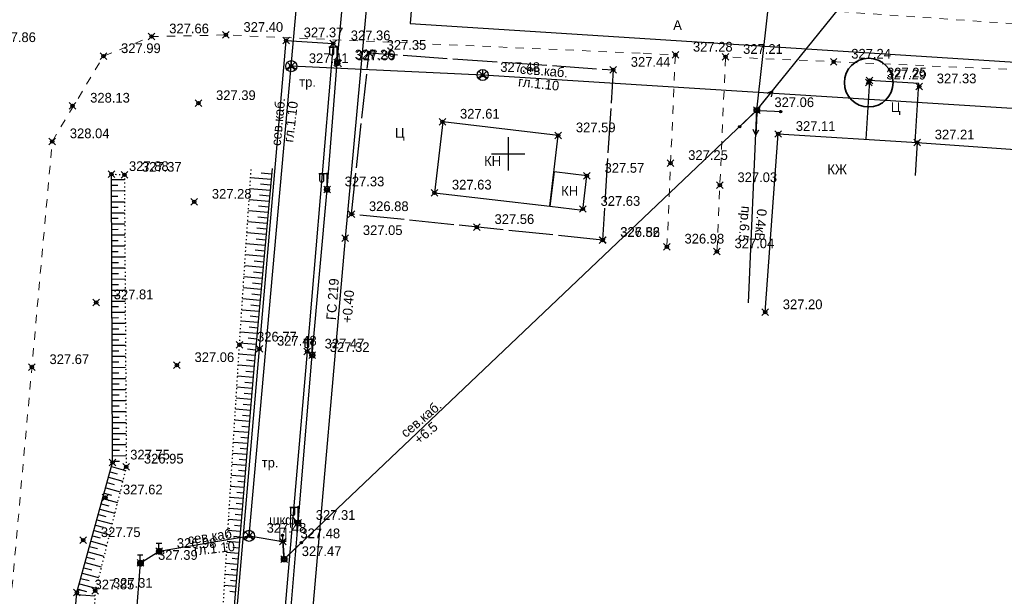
# Model space of a CAD drawing. Header units: metres. Extents: x 703615 to 712205, y 4306166 to 4311183.
# Tile 326 of 336: x 708334 to 708423, y 4310691 to 4310743. Entities that reach past the tile are written whole.
import ezdxf

# ---------------------------------------------------------------- set-up
doc = ezdxf.new("R2010")
doc.units = ezdxf.units.M
doc.header["$LTSCALE"] = 0.5
doc.header["$PDMODE"] = 35
doc.header["$PDSIZE"] = 0.3
for name, pattern in [('Auto_Street_NotBorder_Line_m1', [3, 1.5, -1.5]), ('ДОРОГИ_СТРОЯЩ', [9, 8, -1]), ('Контура низ откосов  Штриховая 0.1-0.5 - - - - - - -', [0.6, 0.1, -0.5])]:
    doc.linetypes.add(name, pattern=pattern)
for name, color, linetype in [('(001) Сетка', 92, 'Continuous'), ('(004) Точки рельефа', 7, 'Continuous'), ('(007) Здания', 7, 'Continuous'), ('(011) Колодцы', 7, 'Continuous'), ('(013) Газ', 30, 'ИК_Газопровод -------г--------'), ('(016) Кабель', 1, 'Continuous'), ('(017) Канализация', 33, 'KANALIS_K_1'), ('(019) Связь', 3, 'ИК_КАБ_СВЯЗИ'), ('(022) Возд. Линии', 7, 'Continuous'), ('(025) Дорога', 7, 'Continuous'), ('(035) Откосы', 7, 'Continuous')]:
    doc.layers.add(name, color=color, linetype=linetype)
doc.layers.add('AUTO#_ROADS_EXIST_L', color=7, linetype='Continuous', lineweight=15, true_color=0x000000)
doc.styles.add('BM-431', font='txt')
doc.styles.add('D-431', font='txt')
doc.styles.add('P-131', font='txt')
doc.styles.get("Standard").update_dxf_attribs({"font": 'times.ttf'})
doc.linetypes.add('GAZ_VOZDUSH', pattern='A,1,-2,["~",Standard,S=3,R=0,X=-1.5,Y=-1.5],-1,10', length=14)
doc.linetypes.add('KANALIS_K_1', pattern='A,1,[">",Standard,S=1.8,R=0,X=-0.9,Y=-0.9],3,-1,["К",Standard,S=1.8,R=0,X=-0.9,Y=-0.9],-1,10', length=16)
doc.linetypes.add('ИК_Газопровод -------г--------', pattern='A,9,-0.6,["Г",Standard,S=1.2,R=0,X=0,Y=-0.6],-1.2', length=10.8)
doc.linetypes.add('ИК_КАБ_СВЯЗИ', pattern='A,4,["o",Standard,S=0.5,R=0,X=0,Y=-0.125],4,-2', length=10)
doc.linetypes.add('ИК_Э_КАБ_ВН', pattern='A,8,-2,["<<",Standard,S=1,R=0,X=0,Y=-0.5],8,[">>",Standard,S=1,R=0,X=-1,Y=-0.5],-2', length=20)
doc.linetypes.add('ИК_Э_КАБ_НН', pattern='A,8,-2,["<",Standard,S=1,R=0,X=0,Y=-0.5],8,[">",Standard,S=1,R=0,X=-0.5,Y=-0.5],-2', length=20)

# ---------------------------------------------------------------- blocks, each defined once
blk = doc.blocks.new('*X15')
at = {"color": 0}
for p, q in [((9.63, 5.33), (10.37, 5.33)), ((9.64, 5.34), (10.36, 5.34)), ((9.65, 5.35), (10.35, 5.35)), ((9.66, 5.36), (10.34, 5.36)), ((9.67, 5.37), (10.32, 5.37)), ((9.68, 5.38), (10.31, 5.38)), ((9.69, 5.39), (10.3, 5.39)), ((9.71, 5.4), (10.29, 5.4)), ((9.72, 5.41), (10.27, 5.41)), ((9.74, 5.42), (10.26, 5.42)), ((9.75, 5.43), (10.24, 5.43)), ((9.77, 5.44), (10.22, 5.44)), ((9.79, 5.45), (10.2, 5.45)), ((9.82, 5.46), (10.18, 5.46)), ((9.85, 5.47), (10.15, 5.47)), ((9.88, 5.48), (10.11, 5.48)), ((9.94, 5.49), (10.05, 5.49)), ((9.5, 5.08), (10.49, 5.08)), ((9.5, 5.07), (10.49, 5.07)), ((9.5, 5.06), (10.49, 5.06)), ((9.5, 5.05), (10.49, 5.05)), ((9.5, 5.04), (10.49, 5.04)), ((9.5, 5.03), (10.49, 5.03)), ((9.5, 5.02), (10.5, 5.02)), ((9.5, 5.01), (10.5, 5.01)), ((9.5, 5), (10.5, 5)), ((9.5, 4.99), (10.5, 4.99)), ((9.5, 4.98), (10.5, 4.98)), ((9.5, 4.97), (10.5, 4.97)), ((9.5, 4.96), (10.49, 4.96)), ((9.5, 4.95), (10.49, 4.95)), ((9.5, 4.94), (10.49, 4.94)), ((9.5, 4.93), (10.49, 4.93)), ((9.5, 4.92), (10.49, 4.92)), ((9.5, 4.91), (10.49, 4.91)), ((9.5, 4.9), (10.49, 4.9)), ((9.51, 5.12), (10.48, 5.12)), ((9.51, 5.11), (10.48, 5.11)), ((9.51, 5.1), (10.48, 5.1)), ((9.51, 5.09), (10.49, 5.09)), ((9.51, 4.89), (10.49, 4.89)), ((9.51, 4.88), (10.48, 4.88)), ((9.51, 4.87), (10.48, 4.87)), ((9.51, 4.86), (10.48, 4.86)), ((9.52, 5.16), (10.47, 5.16)), ((9.52, 5.15), (10.47, 5.15)), ((9.52, 5.14), (10.47, 5.14)), ((9.52, 5.13), (10.48, 5.13)), ((9.52, 4.85), (10.48, 4.85)), ((9.52, 4.84), (10.47, 4.84)), ((9.52, 4.83), (10.47, 4.83)), ((9.53, 5.18), (10.46, 5.18)), ((9.53, 5.17), (10.46, 5.17)), ((9.53, 4.82), (10.47, 4.82)), ((9.53, 4.81), (10.46, 4.81)), ((9.53, 4.8), (10.46, 4.8)), ((9.54, 5.2), (10.45, 5.2)), ((9.54, 5.19), (10.46, 5.19)), ((9.54, 4.79), (10.45, 4.79)), ((9.54, 4.78), (10.45, 4.78)), ((9.55, 5.22), (10.44, 5.22)), ((9.55, 5.21), (10.45, 5.21)), ((9.55, 4.77), (10.44, 4.77)), ((9.55, 4.76), (10.44, 4.76)), ((9.56, 5.24), (10.43, 5.24)), ((9.56, 5.23), (10.44, 5.23)), ((9.56, 4.75), (10.43, 4.75)), ((9.56, 4.74), (10.43, 4.74)), ((9.57, 5.26), (10.42, 5.26)), ((9.57, 5.25), (10.43, 5.25)), ((9.57, 4.73), (10.42, 4.73)), ((9.58, 5.27), (10.41, 5.27)), ((9.58, 4.72), (10.41, 4.72)), ((9.58, 4.71), (10.41, 4.71)), ((9.59, 5.29), (10.4, 5.29)), ((9.59, 5.28), (10.41, 5.28)), ((9.59, 4.7), (10.4, 4.7)), ((9.6, 5.3), (10.39, 5.3)), ((9.6, 4.69), (10.39, 4.69)), ((9.61, 5.31), (10.38, 5.31)), ((9.61, 4.68), (10.39, 4.68)), ((9.61, 4.67), (10.38, 4.67)), ((9.62, 5.32), (10.37, 5.32)), ((9.62, 4.66), (10.37, 4.66)), ((9.63, 4.65), (10.36, 4.65)), ((9.64, 4.64), (10.35, 4.64)), ((9.65, 4.63), (10.34, 4.63)), ((9.66, 4.62), (10.33, 4.62)), ((9.67, 4.61), (10.32, 4.61)), ((9.69, 4.6), (10.31, 4.6)), ((9.7, 4.59), (10.29, 4.59)), ((9.71, 4.58), (10.28, 4.58)), ((9.73, 4.57), (10.26, 4.57)), ((9.75, 4.56), (10.25, 4.56)), ((9.76, 4.55), (10.23, 4.55)), ((9.78, 4.54), (10.21, 4.54)), ((9.81, 4.53), (10.18, 4.53)), ((9.83, 4.52), (10.16, 4.52)), ((9.87, 4.51), (10.12, 4.51)), ((9.91, 4.5), (10.08, 4.5))]:
    blk.add_line(p, q, dxfattribs=at)
blk = doc.blocks.new('I01070')
at = {"color": 0}
blk.add_circle((0.05, 0.03), 0.5, dxfattribs=at)
blk.add_blockref('*X15', (-9.95, -4.96), dxfattribs=at)
blk = doc.blocks.new('I0195')
at = {"layer": '(016) Кабель', "color": 0, "linetype": 'ИК_Э_КАБ_ВН'}
for p, q in [((-0.275, 0.74), (0.225, 0.74)), ((-0.025, 0.24), (-0.025, 0.74))]:
    blk.add_line(p, q, dxfattribs=at)
at = {"layer": '(016) Кабель', "color": 0, "linetype": 'ИК_Э_КАБ_ВН', "xscale": 0.5, "yscale": 0.5, "zscale": 0.5}
blk.add_blockref('I01070', (-0.025, -0.01), dxfattribs=at)
blk = doc.blocks.new('S1')
at = {"layer": '(022) Возд. Линии'}
for p, q in [((-2, 0), (-1.5, 0.25)), ((-2, 0), (-1.5, -0.25)), ((0, 0), (-2, 0))]:
    blk.add_line(p, q, dxfattribs=at)
blk = doc.blocks.new('S2')
at = {"layer": '(022) Возд. Линии'}
for p, q in [((0, 0), (2, 0)), ((2, 0), (1.5, 0.25)), ((2, 0), (1.5, -0.25))]:
    blk.add_line(p, q, dxfattribs=at)
blk = doc.blocks.new('SS')
at = {"layer": '(022) Возд. Линии'}
blk.add_circle((0, 0), 0.25, dxfattribs=at)
blk = doc.blocks.new('sv')
at = {"layer": '(022) Возд. Линии'}
blk.add_circle((0, 0), 0.25, dxfattribs=at)
blk = doc.blocks.new('s3')
at = {"layer": '(022) Возд. Линии'}
h = blk.add_hatch(dxfattribs=at)
h.set_pattern_fill('ANSI31', color=256, scale=0.01, angle=180, style=0)
h.set_pattern_definition([(225, (0.1, 0), (0.02245064, -0.02245064), [])])
edge = h.paths.add_edge_path()
edge.add_arc((-1.9, 0), 0.1, 0, 360)
blk.add_lwpolyline([(0, 0), (-2, 0)], dxfattribs=at)
blk.add_circle((-1.9, 0), 0.1, dxfattribs=at)
blk = doc.blocks.new('s4')
at = {"layer": '(022) Возд. Линии'}
h = blk.add_hatch(dxfattribs=at)
h.set_pattern_fill('ANSI31', color=256, scale=0.01, style=0)
h.set_pattern_definition([(45, (-0.1, 0), (-0.02245064, 0.02245064), [])])
edge = h.paths.add_edge_path()
edge.add_arc((1.9, 0), 0.1, 0, 360)
blk.add_lwpolyline([(0, 0), (2, 0)], dxfattribs=at)
blk.add_circle((1.9, 0), 0.1, dxfattribs=at)
blk = doc.blocks.new('f')
at = {"layer": '(022) Возд. Линии'}
for points in [[(0, 0.25), (0, 1.5)], [(0, 1.4), (0.75, 1.4)]]:
    blk.add_lwpolyline(points, dxfattribs=at)
blk.add_lwpolyline([(0.4875, 0.65), (0.4875, 0.65, 0.4142136), (0.65, 0.8125), (0.65, 1.4), (0.325, 1.4), (0.325, 0.8125, 0.4142136)], format="xyb", close=True, dxfattribs=at)
blk.add_circle((0, 0), 0.25, dxfattribs=at)
blk = doc.blocks.new('Setka')
at = {"layer": '(001) Сетка'}
for p, q in [((0, 1.5), (0, -1.5)), ((-1.5, 0), (1.5, 0))]:
    blk.add_line(p, q, dxfattribs=at)

msp = doc.modelspace()

# ---------------------------------------------------------------- linework, layer by layer
at = {"layer": '(007) Здания', "elevation": 327.626}
for points in [[(708371.802, 4310727.891), (708382.231, 4310726.664), (708382.983, 4310733.059), (708372.554, 4310734.286)], [(708382.231, 4310726.664), (708385.206, 4310726.314), (708385.57, 4310729.409), (708382.595, 4310729.759)]]:
    msp.add_lwpolyline(points, close=True, dxfattribs=at)
at = {"layer": '(007) Здания', "elevation": 327.199, "flags": 128}
for points in [[(708401.647, 4310717.098), (708402.821, 4310733.186), (708415.357, 4310732.424), (708415.175, 4310729.43)], [(708415.357, 4310732.424), (708438.943, 4310730.739), (708438.729, 4310727.747)]]:
    msp.add_lwpolyline(points, dxfattribs=at)
at = {"layer": '(011) Колодцы'}
for points, elevation in [([(708358.891, 4310739.304), (708358.891, 4310739.804)], 325.726), ([(708358.891, 4310739.304), (708358.891, 4310739.804)], 325.726), ([(708358.891, 4310739.304), (708358.458, 4310739.054)], 325.726), ([(708358.891, 4310739.304), (708358.458, 4310739.054)], 325.726), ([(708358.891, 4310739.304), (708359.324, 4310739.054)], 325.726), ([(708358.891, 4310739.304), (708359.324, 4310739.054)], 325.726), ([(708376.161, 4310738.501), (708376.161, 4310739.001)], 327.485), ([(708376.161, 4310738.501), (708375.728, 4310738.251)], 327.485), ([(708376.161, 4310738.501), (708376.594, 4310738.251)], 327.485), ([(708355.083, 4310696.931), (708354.65, 4310696.681)], 325.726), ([(708355.083, 4310696.931), (708355.083, 4310697.431)], 325.726), ([(708355.083, 4310696.931), (708355.516, 4310696.681)], 325.726)]:
    msp.add_lwpolyline(points, dxfattribs=dict(at, elevation=elevation))
for centre in [(708358.891, 4310739.304, 325.726), (708358.891, 4310739.304, 325.726), (708376.161, 4310738.501, 327.485), (708355.083, 4310696.931, 325.726)]:
    msp.add_circle(centre, 0.5, dxfattribs=at)
at = {"layer": '(013) Газ', "linetype": 'GAZ_VOZDUSH', "elevation": 326.858, "flags": 128}
msp.add_lwpolyline([(708376.832, 4310867.902), (708372.175, 4310816.332), (708369.113, 4310779.508), (708366.425, 4310752.96), (708363.766, 4310723.788), (708357.682, 4310654.511), (708355.055, 4310622.969), (708352.677, 4310593.824)], dxfattribs=at)
at = {"layer": '(016) Кабель', "linetype": 'ИК_Э_КАБ_НН', "elevation": 326.892, "flags": 128}
msp.add_lwpolyline([(708249.985, 4309448.254), (708250.82, 4309461.228), (708251.559, 4309472.595), (708252.37, 4309485.216), (708253.053, 4309496.006), (708253.787, 4309508.813), (708254.637, 4309521.637), (708255.635, 4309538.104), (708256.598, 4309553.522), (708257.467, 4309567.873), (708258.354, 4309582.746), (708259.411, 4309598.842), (708260.336, 4309614.66), (708261.397, 4309630.444), (708264.541, 4309650.757), (708266.176, 4309665.809), (708267.362, 4309680.25), (708268.374, 4309695.795), (708269.845, 4309708.973), (708271.828, 4309722.112), (708273.674, 4309736.299), (708275.505, 4309750.056), (708277.38, 4309764.169), (708281.752, 4309793.372), (708283.598, 4309807.831), (708285.41, 4309822.081), (708287.069, 4309840.641), (708288.446, 4309855.733), (708289.84, 4309870.633), (708291.182, 4309885.312), (708292.537, 4309900.559), (708294.032, 4309916.058), (708295.507, 4309930.435), (708296.078, 4309944.839), (708297.37, 4309960.078), (708298.657, 4309975.432), (708299.851, 4309990.429), (708301.076, 4310005.494), (708302.334, 4310020.38), (708303.538, 4310035.456), (708306.01, 4310065.799), (708308.439, 4310096.035), (708310.925, 4310126.293), (708314.819, 4310172.204), (708316.066, 4310188.572), (708317.423, 4310204.653), (708318.736, 4310219.739), (708319.999, 4310234.38), (708321.351, 4310251.404), (708322.651, 4310267.033), (708323.922, 4310281.675), (708325.202, 4310294.856), (708326.515, 4310309.658), (708327.984, 4310325.438), (708329.163, 4310339.642), (708330.365, 4310354.664), (708331.555, 4310369.683), (708332.679, 4310383.855), (708333.897, 4310399.486), (708335.115, 4310414.632), (708336.225, 4310429.516), (708337.469, 4310444.596), (708338.545, 4310458.92), (708339.663, 4310474.152), (708340.941, 4310489.457), (708342.079, 4310504.503), (708343.178, 4310519.207), (708344.309, 4310533.966), (708345.452, 4310549.009), (708346.637, 4310563.701), (708347.806, 4310578.667), (708349.626, 4310594.212), (708351.153, 4310608.621), (708352.719, 4310623.441), (708355.709, 4310653.818), (708356.969, 4310668.51), (708358.286, 4310683.336), (708359.517, 4310698.096), (708360.786, 4310713.241), (708362.123, 4310728.187), (708363.033, 4310739.626), (708364.289, 4310753.037), (708365.798, 4310768.681), (708367.145, 4310784.563), (708368.419, 4310800.656), (708369.713, 4310816.346), (708373.887, 4310867.757)], dxfattribs=at)
at = {"layer": '(017) Канализация', "linetype": 'KANALIS_K_1', "elevation": 327.942, "flags": 128}
msp.add_lwpolyline([(708378.104, 4310845.984), (708372.874, 4310784.099), (708369.615, 4310743.16), (708644.933, 4310725.565), (708692.077, 4310723.315), (708746.151, 4310722.333), (708878.277, 4310715.977)], dxfattribs=at)
at = {"layer": '(019) Связь', "flags": 128}
for points, elevation in [([(708355.083, 4310696.931), (708358.891, 4310739.304), (708363.142, 4310786.998)], 325.726), ([(708847.338, 4310713.491), (708654.543, 4310720.947), (708654.543, 4310720.947), (708376.161, 4310738.501), (708358.891, 4310739.304)], 327.485), ([(708153.006, 4308571.818), (708156.993, 4308609.509), (708156.993, 4308609.509), (708174.147, 4308666.959), (708174.323, 4308670.733), (708195.362, 4308919.928), (708204.073, 4309029.859), (708218.911, 4309205.253), (708226.164, 4309224.91), (708236.601, 4309425.449), (708237.563, 4309445.941), (708241.532, 4309518.706), (708251.542, 4309611.078), (708253.161, 4309631.293), (708257.428, 4309700.42), (708258.881, 4309712.256), (708269.326, 4309836.622), (708270.394, 4309849.381), (708278.265, 4309932.284), (708280.616, 4309944.696), (708295.324, 4310108.263), (708303.766, 4310173.623), (708303.348, 4310191.009), (708305.187, 4310238.893), (708306.696, 4310249.894), (708308.615, 4310273.087), (708309.889, 4310281.813), (708320.552, 4310401.57), (708321.594, 4310412.943), (708336.888, 4310582.457), (708345.287, 4310694.486), (708346.981, 4310695.558), (708355.083, 4310696.931), (708358.134, 4310696.437)], 325.726)]:
    msp.add_lwpolyline(points, dxfattribs=dict(at, elevation=elevation))
at = {"layer": '(019) Связь', "color": 0, "linetype": 'Continuous', "elevation": 325.726, "flags": 128}
msp.add_lwpolyline([(708358.134, 4310696.437), (708358.25, 4310694.829), (708400.891, 4310735.329), (708404.726, 4310769.499)], dxfattribs=at)
at = {"layer": '(019) Связь', "color": 0, "linetype": 'ByBlock', "const_width": 0.1, "elevation": 325.726}
msp.add_lwpolyline([(708357.865, 4310696.437), (708357.865, 4310697.63), (708358.403, 4310697.63), (708358.403, 4310696.437)], close=True, dxfattribs=at)
at = {"layer": '(022) Возд. Линии', "elevation": 328.266, "flags": 128}
msp.add_lwpolyline([(708400.131, 4310717.96), (708400.891, 4310735.329), (708413.342, 4310750.756), (708513.516, 4310743.621), (708543.412, 4310741.785), (708551.003, 4310743.279)], dxfattribs=at)
at = {"layer": '(025) Дорога', "elevation": 327.417, "flags": 128}
msp.add_lwpolyline([(708336.634, 4310641.058), (708336.869, 4310644.021), (708345.184, 4310643.472), (708344.621, 4310636.188), (708349.196, 4310635.982), (708350.834, 4310653.784), (708353.593, 4310685.501), (708356.021, 4310713.814), (708358.429, 4310741.634), (708362.674, 4310741.362), (708360.317, 4310713.557), (708357.78, 4310683.977), (708355.389, 4310656.432), (708352.196, 4310623.27), (708348.884, 4310591.969), (708344.61, 4310592.297), (708347.942, 4310623.632), (708348.952, 4310633.659), (708344.436, 4310633.817), (708343.944, 4310627.254), (708335.67, 4310627.838), (708335.721, 4310630.856)], dxfattribs=at)
at = {"layer": '(025) Дорога', "linetype": 'ДОРОГИ_СТРОЯЩ', "elevation": 327.522, "flags": 128}
msp.add_lwpolyline([(708386.975, 4310723.62), (708364.314, 4310725.947), (708365.909, 4310740.501), (708387.933, 4310738.971), (708386.975, 4310723.62)], dxfattribs=at)
at = {"layer": '(025) Дорога', "elevation": 327.25}
msp.add_lwpolyline([(708415.178, 4310732.435), (708415.5, 4310737.735), (708411.051, 4310738.005), (708410.729, 4310732.705)], dxfattribs=at)
at = {"layer": '(035) Откосы'}
for p, q in [((708342.668, 4310729.066, 327.711), (708343.838, 4310729.071, 327.711)), ((708357.072, 4310729.067), (708355.221, 4310729.235)), ((708357.117, 4310729.563), (708356.185, 4310729.648)), ((708342.67, 4310728.568, 327.711), (708343.256, 4310728.57, 327.711)), ((708342.672, 4310728.07, 327.711), (708343.845, 4310728.075, 327.711)), ((708356.982, 4310728.075), (708355.155, 4310728.241)), ((708357.027, 4310728.571), (708356.107, 4310728.655)), ((708342.674, 4310727.572, 327.711), (708343.261, 4310727.574, 327.711)), ((708342.677, 4310727.074, 327.711), (708343.851, 4310727.079, 327.711)), ((708356.891, 4310727.083), (708355.088, 4310727.247)), ((708356.936, 4310727.579), (708356.029, 4310727.662)), ((708342.679, 4310726.576, 327.711), (708343.267, 4310726.578, 327.711)), ((708356.801, 4310726.091), (708355.022, 4310726.253)), ((708356.846, 4310726.587), (708355.951, 4310726.669)), ((708342.681, 4310726.078, 327.711), (708343.858, 4310726.083, 327.711)), ((708342.683, 4310725.58, 327.711), (708343.272, 4310725.582, 327.711)), ((708356.711, 4310725.099), (708354.956, 4310725.259)), ((708356.756, 4310725.595), (708355.873, 4310725.676)), ((708342.685, 4310725.082, 327.711), (708343.865, 4310725.087, 327.711)), ((708342.687, 4310724.584, 327.711), (708343.278, 4310724.586, 327.711)), ((708356.666, 4310724.604), (708355.795, 4310724.683)), ((708342.689, 4310724.086, 327.711), (708343.871, 4310724.091, 327.711)), ((708342.691, 4310723.588, 327.711), (708343.283, 4310723.59, 327.711)), ((708356.621, 4310724.108), (708354.89, 4310724.265)), ((708356.576, 4310723.612), (708355.716, 4310723.69)), ((708342.694, 4310723.09, 327.711), (708343.878, 4310723.095, 327.711)), ((708342.696, 4310722.592, 327.711), (708343.289, 4310722.594, 327.711)), ((708356.531, 4310723.116), (708354.824, 4310723.271)), ((708356.485, 4310722.62), (708355.638, 4310722.697)), ((708342.698, 4310722.093, 327.711), (708343.885, 4310722.099, 327.711)), ((708356.44, 4310722.124), (708354.758, 4310722.277)), ((708356.395, 4310721.628), (708355.56, 4310721.704)), ((708342.7, 4310721.595, 327.711), (708343.294, 4310721.598, 327.711)), ((708342.702, 4310721.097, 327.711), (708343.891, 4310721.102, 327.711)), ((708356.35, 4310721.132), (708354.692, 4310721.283)), ((708342.704, 4310720.599, 327.711), (708343.3, 4310720.602, 327.711)), ((708342.706, 4310720.101, 327.711), (708343.898, 4310720.106, 327.711)), ((708356.26, 4310720.14), (708354.626, 4310720.289)), ((708356.305, 4310720.636), (708355.482, 4310720.711)), ((708342.708, 4310719.603, 327.711), (708343.305, 4310719.606, 327.711)), ((708342.711, 4310719.105, 327.711), (708343.905, 4310719.11, 327.711)), ((708356.17, 4310719.148), (708354.56, 4310719.295)), ((708356.215, 4310719.644), (708355.404, 4310719.718)), ((708342.713, 4310718.607, 327.711), (708343.31, 4310718.61, 327.711)), ((708356.08, 4310718.156), (708354.494, 4310718.301)), ((708356.125, 4310718.652), (708355.326, 4310718.725)), ((708342.715, 4310718.109, 327.711), (708343.912, 4310718.114, 327.711)), ((708342.717, 4310717.611, 327.711), (708343.316, 4310717.614, 327.711)), ((708355.989, 4310717.165), (708354.428, 4310717.307)), ((708356.034, 4310717.661), (708355.248, 4310717.732)), ((708342.719, 4310717.113, 327.711), (708343.918, 4310717.118, 327.711)), ((708342.721, 4310716.615, 327.711), (708343.321, 4310716.618, 327.711)), ((708355.944, 4310716.669), (708355.17, 4310716.739)), ((708342.723, 4310716.117, 327.711), (708343.925, 4310716.122, 327.711)), ((708342.725, 4310715.619, 327.711), (708343.327, 4310715.622, 327.711)), ((708355.899, 4310716.173), (708354.362, 4310716.313)), ((708355.854, 4310715.677), (708355.091, 4310715.746)), ((708342.728, 4310715.121, 327.711), (708343.932, 4310715.126, 327.711)), ((708342.73, 4310714.623, 327.711), (708343.332, 4310714.626, 327.711)), ((708355.809, 4310715.181), (708354.296, 4310715.319)), ((708355.764, 4310714.685), (708355.013, 4310714.753)), ((708342.732, 4310714.125, 327.711), (708343.938, 4310714.13, 327.711)), ((708355.719, 4310714.189), (708354.23, 4310714.324)), ((708355.674, 4310713.693), (708354.936, 4310713.76)), ((708342.734, 4310713.627, 327.711), (708343.338, 4310713.629, 327.711)), ((708342.736, 4310713.129, 327.711), (708343.945, 4310713.134, 327.711)), ((708355.629, 4310713.197), (708354.167, 4310713.33)), ((708342.738, 4310712.631, 327.711), (708343.343, 4310712.633, 327.711)), ((708342.74, 4310712.133, 327.711), (708343.952, 4310712.138, 327.711)), ((708355.538, 4310712.205), (708354.105, 4310712.336)), ((708355.583, 4310712.701), (708354.86, 4310712.767)), ((708342.742, 4310711.635, 327.711), (708343.349, 4310711.637, 327.711)), ((708342.745, 4310711.137, 327.711), (708343.958, 4310711.142, 327.711)), ((708355.449, 4310711.213), (708354.043, 4310711.331)), ((708355.493, 4310711.709), (708354.784, 4310711.774)), ((708342.747, 4310710.639, 327.711), (708343.354, 4310710.641, 327.711)), ((708355.366, 4310710.221), (708353.981, 4310710.336)), ((708355.408, 4310710.717), (708354.71, 4310710.775)), ((708342.749, 4310710.141, 327.711), (708343.965, 4310710.146, 327.711)), ((708342.751, 4310709.643, 327.711), (708343.36, 4310709.645, 327.711)), ((708355.284, 4310709.228), (708353.919, 4310709.342)), ((708355.325, 4310709.725), (708354.638, 4310709.782)), ((708342.753, 4310709.145, 327.711), (708343.972, 4310709.15, 327.711)), ((708342.755, 4310708.647, 327.711), (708343.365, 4310708.649, 327.711)), ((708355.242, 4310708.732), (708354.565, 4310708.789)), ((708342.757, 4310708.149, 327.711), (708343.979, 4310708.154, 327.711)), ((708342.759, 4310707.65, 327.711), (708343.371, 4310707.653, 327.711)), ((708355.201, 4310708.236), (708353.857, 4310708.348)), ((708355.16, 4310707.74), (708354.493, 4310707.795)), ((708342.762, 4310707.152, 327.711), (708343.985, 4310707.158, 327.711)), ((708342.764, 4310706.654, 327.711), (708343.376, 4310706.657, 327.711)), ((708355.118, 4310707.243), (708353.795, 4310707.354)), ((708355.077, 4310706.747), (708354.421, 4310706.802)), ((708342.766, 4310706.156, 327.711), (708343.992, 4310706.162, 327.711)), ((708355.036, 4310706.251), (708353.734, 4310706.359)), ((708354.994, 4310705.755), (708354.349, 4310705.808)), ((708342.768, 4310705.658, 327.711), (708343.382, 4310705.661, 327.711)), ((708342.77, 4310705.16, 327.711), (708343.999, 4310705.166, 327.711)), ((708354.953, 4310705.258), (708353.672, 4310705.365)), ((708342.772, 4310704.662, 327.711), (708343.387, 4310704.665, 327.711)), ((708342.774, 4310704.164, 327.711), (708344.005, 4310704.17, 327.711)), ((708354.87, 4310704.266), (708353.61, 4310704.371)), ((708354.912, 4310704.762), (708354.276, 4310704.815)), ((708342.679, 4310703.181, 327.711), (708343.928, 4310702.839, 327.711)), ((708342.776, 4310703.666, 327.711), (708343.393, 4310703.669, 327.711)), ((708354.788, 4310703.273), (708353.548, 4310703.377)), ((708354.829, 4310703.77), (708354.204, 4310703.822)), ((708342.415, 4310702.221, 327.711), (708343.687, 4310701.872, 327.711)), ((708342.547, 4310702.701, 327.711), (708343.177, 4310702.528, 327.711)), ((708354.705, 4310702.281), (708353.486, 4310702.382)), ((708354.746, 4310702.777), (708354.132, 4310702.828)), ((708342.283, 4310701.741, 327.711), (708342.925, 4310701.565, 327.711)), ((708354.622, 4310701.288), (708353.424, 4310701.388)), ((708354.664, 4310701.785), (708354.06, 4310701.835)), ((708342.02, 4310700.78, 327.711), (708342.672, 4310700.601, 327.711)), ((708342.152, 4310701.26, 327.711), (708343.446, 4310700.905, 327.711)), ((708354.54, 4310700.296), (708353.363, 4310700.394)), ((708354.581, 4310700.792), (708353.987, 4310700.842)), ((708341.756, 4310699.819, 327.711), (708342.42, 4310699.637, 327.711)), ((708341.888, 4310700.3, 327.711), (708343.204, 4310699.939, 327.711)), ((708354.498, 4310699.8), (708353.915, 4310699.848)), ((708341.493, 4310698.859, 327.711), (708342.167, 4310698.674, 327.711)), ((708341.624, 4310699.339, 327.711), (708342.963, 4310698.972, 327.711)), ((708354.457, 4310699.303), (708353.301, 4310699.4)), ((708354.416, 4310698.807), (708353.843, 4310698.855)), ((708341.229, 4310697.898, 327.711), (708341.915, 4310697.71, 327.711)), ((708341.361, 4310698.379, 327.711), (708342.722, 4310698.005, 327.711)), ((708354.375, 4310698.311), (708353.239, 4310698.405)), ((708354.333, 4310697.815), (708353.771, 4310697.861)), ((708340.966, 4310696.938, 327.711), (708341.663, 4310696.746, 327.711)), ((708341.097, 4310697.418, 327.711), (708342.48, 4310697.039, 327.711)), ((708354.292, 4310697.318), (708353.177, 4310697.411)), ((708354.251, 4310696.822), (708353.698, 4310696.868)), ((708340.702, 4310695.977, 327.711), (708341.41, 4310695.783, 327.711)), ((708340.834, 4310696.457, 327.711), (708342.239, 4310696.072, 327.711)), ((708354.209, 4310696.326), (708353.115, 4310696.417)), ((708340.57, 4310695.497, 327.711), (708341.998, 4310695.105, 327.711)), ((708354.127, 4310695.333), (708353.053, 4310695.423)), ((708354.168, 4310695.83), (708353.626, 4310695.875)), ((708340.307, 4310694.536, 327.711), (708341.756, 4310694.139, 327.711)), ((708340.438, 4310695.017, 327.711), (708341.158, 4310694.819, 327.711)), ((708354.044, 4310694.341), (708352.992, 4310694.428)), ((708354.085, 4310694.837), (708353.554, 4310694.881)), ((708340.043, 4310693.576, 327.711), (708341.515, 4310693.172, 327.711)), ((708340.175, 4310694.056, 327.711), (708340.905, 4310693.856, 327.711)), ((708353.961, 4310693.348), (708352.93, 4310693.434)), ((708354.003, 4310693.845), (708353.482, 4310693.888)), ((708339.78, 4310692.615, 327.711), (708341.273, 4310692.205, 327.711)), ((708339.911, 4310693.095, 327.711), (708340.653, 4310692.892, 327.711)), ((708353.879, 4310692.356), (708352.868, 4310692.44)), ((708353.92, 4310692.852), (708353.409, 4310692.895)), ((708339.547, 4310691.649, 327.711), (708341.184, 4310691.511, 327.711)), ((708339.648, 4310692.135, 327.711), (708340.423, 4310691.922, 327.711)), ((708353.837, 4310691.86), (708353.337, 4310691.901))]:
    msp.add_line(p, q, dxfattribs=at)
at = {"layer": '(035) Откосы', "linetype": 'Контура низ откосов  Штриховая 0.1-0.5 - - - - - - -'}
msp.add_lwpolyline([(708348.623, 4310645.427), (708349.594, 4310655.528), (708352.471, 4310686.058), (708354.22, 4310714.179), (708355.284, 4310730.184)], dxfattribs=at)
at = {"layer": '(035) Откосы', "flags": 128}
msp.add_lwpolyline([(708357.162, 4310730.059), (708357.162, 4310730.059), (708355.46, 4310711.342), (708353.247, 4310684.777), (708350.246, 4310652.453), (708349.674, 4310645.236)], dxfattribs=at)
at = {"layer": '(035) Откосы', "elevation": 327.711, "flags": 128}
msp.add_lwpolyline([(708335.735, 4310646.488), (708339.562, 4310691.822), (708342.777, 4310703.54), (708342.666, 4310729.564)], dxfattribs=at)
at = {"layer": '(035) Откосы', "linetype": 'Контура низ откосов  Штриховая 0.1-0.5 - - - - - - -', "elevation": 327.711}
msp.add_lwpolyline([(708342.666, 4310729.564), (708343.835, 4310729.508), (708344.012, 4310703.173), (708341.215, 4310691.971), (708338.187, 4310646.417), (708335.735, 4310646.488)], dxfattribs=at)
at = {"color": 2, "lineweight": 35}
msp.add_circle((708410.989, 4310737.822, 327.289), 2.196, dxfattribs=at)
at = {"color": 0, "linetype": 'ByBlock', "lineweight": -2, "transparency": 16777216}
for p in [(708346.297, 4310741.982, 327.661), (708352.994, 4310742.119, 327.399), (708358.429, 4310741.634, 327.37), (708362.674, 4310741.362, 327.363), (708341.951, 4310740.203, 327.99), (708365.909, 4310740.501, 327.352), (708393.545, 4310740.336, 327.275), (708398.067, 4310740.137, 327.208), (708358.891, 4310739.304, 327.408), (708363.033, 4310739.626, 327.255), (708363.137, 4310739.556, 327.386), (708407.824, 4310739.708, 327.242), (708376.161, 4310738.501, 327.485), (708387.933, 4310738.971, 327.444), (708410.989, 4310737.822, 327.289), (708411.051, 4310738.005, 327.25), (708415.538, 4310737.48, 327.326), (708339.166, 4310735.737, 328.126), (708350.52, 4310735.966, 327.39), (708400.891, 4310735.329, 327.055), (708372.527, 4310734.289, 327.608), (708382.983, 4310733.059, 327.594), (708402.821, 4310733.186, 327.114), (708337.329, 4310732.522, 328.045), (708415.357, 4310732.424, 327.212), (708393.115, 4310730.564, 327.251), (708342.666, 4310729.564, 327.885), (708343.835, 4310729.508, 327.372), (708385.57, 4310729.409, 327.573), (708397.558, 4310728.562, 327.03), (708362.123, 4310728.187, 327.329), (708371.802, 4310727.891, 327.626), (708350.143, 4310727.065, 327.279), (708364.314, 4310725.947, 326.884), (708385.209, 4310726.419, 327.634), (708375.644, 4310724.783, 327.556), (708363.766, 4310723.788, 327.05), (708386.975, 4310723.62, 327.522), (708386.995, 4310723.623, 326.865), (708392.783, 4310723.019, 326.982), (708397.296, 4310722.598, 327.043), (708341.292, 4310717.997, 327.81), (708401.647, 4310717.098, 327.199), (708354.22, 4310714.179, 326.772), (708356.021, 4310713.814, 327.484), (708360.317, 4310713.557, 327.467), (708360.786, 4310713.241, 327.316), (708335.492, 4310712.143, 327.666), (708348.578, 4310712.33, 327.064), (708342.777, 4310703.54, 327.749), (708344.012, 4310703.173, 326.949), (708342.123, 4310700.394, 327.625), (708359.517, 4310698.096, 327.312), (708340.132, 4310696.542, 327.746), (708355.083, 4310696.931, 327.478), (708358.134, 4310696.437, 327.481), (708346.981, 4310695.558, 326.981), (708358.25, 4310694.829, 327.472), (708345.287, 4310694.486, 327.394), (708339.562, 4310691.822, 327.847), (708341.215, 4310691.971, 327.314)]:
    msp.add_point(p, dxfattribs=at)
at = {"layer": 'AUTO#_ROADS_EXIST_L', "color": 0, "linetype": 'Auto_Street_NotBorder_Line_m1', "lineweight": 15, "elevation": 327.291, "flags": 128}
msp.add_lwpolyline([(708414.272, 4310845.297), (708410.111, 4310845.297), (708405.241, 4310843.987), (708403.191, 4310841.461), (708398.393, 4310775.635), (708396.033, 4310745.08), (708431.67, 4310742.608), (708456.821, 4310741.781), (708483.945, 4310739.64), (708505.212, 4310738.807), (708550.979, 4310735.775), (708573.77, 4310734.165), (708596.584, 4310733.242), (708614.758, 4310732.246), (708632.709, 4310731.498), (708633.762, 4310732.841), (708634.091, 4310734.356), (708634.352, 4310756.214)], dxfattribs=at)
at = {"layer": 'AUTO#_ROADS_EXIST_L', "linetype": 'Auto_Street_NotBorder_Line_m1', "lineweight": 15, "flags": 128}
msp.add_lwpolyline([(708390.37, 4310740.475), (708352.994, 4310742.119), (708346.297, 4310741.982), (708341.951, 4310740.203), (708337.329, 4310732.522), (708330.024, 4310651.489), (708325.141, 4310594.028), (708329.905, 4310592.035), (708353.07, 4310590.701)], dxfattribs=at)
at = {"layer": 'AUTO#_ROADS_EXIST_L', "linetype": 'Auto_Street_NotBorder_Line_m1', "lineweight": 15, "elevation": 327.392, "flags": 128}
for points in [[(708392.783, 4310723.019), (708393.545, 4310740.336), (708390.37, 4310740.475)], [(708658.857, 4310706.775), (708658.674, 4310721.719), (708658.082, 4310723.956), (708656.118, 4310726.485), (708644.487, 4310726.914), (708615.025, 4310728.061), (708595.917, 4310728.9), (708573.697, 4310729.985), (708550.418, 4310732.042), (708505.276, 4310734.711), (708484.095, 4310735.832), (708456.42, 4310737.757), (708431.989, 4310738.645), (708398.067, 4310740.137), (708397.296, 4310722.598)]]:
    msp.add_lwpolyline(points, dxfattribs=at)

# ---------------------------------------------------------------- block references
at = {"layer": '(001) Сетка'}
msp.add_blockref('Setka', (708378.465, 4310731.396), dxfattribs=at)
at = {"layer": '(019) Связь', "color": 0}
for p in [(708346.981, 4310695.543, 327.536), (708345.287, 4310694.471, 327.536)]:
    msp.add_blockref('I0195', p, dxfattribs=at)
at = {"layer": '(022) Возд. Линии', "xscale": -1}
for p in [(708363.033, 4310739.626, 326.892), (708362.123, 4310728.187, 326.892), (708360.786, 4310713.241, 326.892), (708359.517, 4310698.096, 326.892)]:
    msp.add_blockref('f', p, dxfattribs=at)
at = {"layer": '(022) Возд. Линии'}
for name, p, rotation in [('S2', (708401.046, 4310735.521, 325.726), 51.09329680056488), ('s3', (708400.712, 4310735.157, 325.726), 43.97660656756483), ('S1', (708400.88, 4310735.077, 325.726), 87.42316092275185), ('s4', (708401.141, 4310735.315, 325.726), 356.7548193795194), ('s3', (708358.232, 4310695.077, 325.726), 274.0492575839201), ('s4', (708358.432, 4310695.001, 325.726), 43.52487751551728)]:
    msp.add_blockref(name, p, dxfattribs=dict(at, rotation=rotation))
for name, p in [('SS', (708400.891, 4310735.329, 325.726)), ('sv', (708400.891, 4310735.329, 325.726)), ('sv', (708358.25, 4310694.829, 325.726))]:
    msp.add_blockref(name, p, dxfattribs=at)

# ---------------------------------------------------------------- texts
at = {"layer": '(004) Точки рельефа', "style": 'D-431'}
for s, p in [('327.66', (708347.883, 4310742.267, 327.661)), ('327.40', (708354.58, 4310742.402, 327.399)), ('327.86', (708332.272, 4310741.479, 327.857)), ('327.37', (708360.015, 4310741.914, 327.37)), ('327.36', (708364.26, 4310741.647, 327.363)), ('327.99', (708343.537, 4310740.487, 327.99)), ('327.35', (708367.495, 4310740.782, 327.352)), ('327.28', (708395.131, 4310740.619, 327.275)), ('327.21', (708399.653, 4310740.416, 327.208)), ('327.41', (708360.477, 4310739.584, 327.408)), ('327.26', (708364.619, 4310739.911, 327.255)), ('327.39', (708364.723, 4310739.84, 327.386)), ('327.24', (708409.411, 4310739.987, 327.242)), ('327.48', (708377.747, 4310738.784, 327.485)), ('327.44', (708389.519, 4310739.25, 327.444)), ('327.29', (708412.575, 4310738.106, 327.289)), ('327.25', (708412.637, 4310738.286, 327.25)), ('327.33', (708417.124, 4310737.76, 327.326)), ('328.13', (708340.752, 4310736.02, 328.126)), ('327.39', (708352.106, 4310736.25, 327.39)), ('327.06', (708402.477, 4310735.614, 327.055)), ('327.61', (708374.113, 4310734.574, 327.608)), ('327.59', (708384.569, 4310733.343, 327.594)), ('327.11', (708404.407, 4310733.466, 327.114)), ('328.04', (708338.915, 4310732.806, 328.045)), ('327.21', (708416.943, 4310732.704, 327.212)), ('327.25', (708394.701, 4310730.845, 327.251)), ('327.88', (708344.252, 4310729.847, 327.885)), ('327.37', (708345.421, 4310729.788, 327.372)), ('327.57', (708387.156, 4310729.69, 327.573)), ('327.03', (708399.144, 4310728.844, 327.03)), ('327.33', (708363.709, 4310728.467, 327.329)), ('327.63', (708373.388, 4310728.176, 327.626)), ('327.28', (708351.729, 4310727.349, 327.279)), ('326.88', (708365.9, 4310726.232, 326.884)), ('327.63', (708386.795, 4310726.704, 327.634)), ('327.56', (708377.231, 4310725.069, 327.556)), ('327.05', (708365.352, 4310724.071, 327.05)), ('327.52', (708388.561, 4310723.901, 327.522)), ('326.86', (708388.581, 4310723.908, 326.865)), ('326.98', (708394.369, 4310723.304, 326.982)), ('327.04', (708398.882, 4310722.881, 327.043)), ('327.81', (708342.878, 4310718.28, 327.81)), ('327.20', (708403.233, 4310717.381, 327.199)), ('326.77', (708355.806, 4310714.464, 326.772)), ('327.48', (708357.607, 4310714.097, 327.484)), ('327.47', (708361.903, 4310713.837, 327.467)), ('327.32', (708362.372, 4310713.521, 327.316)), ('327.67', (708337.078, 4310712.429, 327.666)), ('327.06', (708350.164, 4310712.615, 327.064)), ('327.75', (708344.363, 4310703.821, 327.749)), ('326.95', (708345.598, 4310703.458, 326.949)), ('327.62', (708343.709, 4310700.679, 327.625)), ('327.31', (708361.103, 4310698.376, 327.312)), ('327.48', (708356.669, 4310697.214, 327.478)), ('327.75', (708341.718, 4310696.823, 327.746)), ('327.48', (708359.72, 4310696.72, 327.481)), ('326.98', (708348.567, 4310695.843, 326.981)), ('327.47', (708359.836, 4310695.109, 327.472)), ('327.39', (708346.873, 4310694.77, 327.394)), ('327.85', (708341.148, 4310692.105, 327.847)), ('327.31', (708342.801, 4310692.251, 327.314))]:
    msp.add_text(s, height=0.875, dxfattribs=at).set_placement(p)
at = {"layer": '(007) Здания', "style": 'P-131'}
for s, p in [('КН', (708376.29, 4310730.311)), ('КЖ', (708407.25, 4310729.559)), ('КН', (708383.243, 4310727.608))]:
    msp.add_text(s, height=0.88, dxfattribs=at).set_placement(p)
at = {"layer": '(013) Газ', "color": 0, "linetype": 'Continuous', "style": 'D-431'}
for s, p in [('ГС 219', (708362.914, 4310716.379)), ('+0.40', (708364.345, 4310716.117))]:
    msp.add_text(s, height=0.875, rotation=85.65264, dxfattribs=at).set_placement(p)
at = {"layer": '(019) Связь', "color": 0, "linetype": 'Continuous', "style": 'D-431'}
for s, rotation, p in [('сев.каб.', 355.46197, (708379.49, 4310738.625, 327.485)), ('гл.1.10', 353.74945, (708379.327, 4310737.491, 327.485)), ('сев.каб.', 84.66708, (708357.943, 4310732.09, 325.726)), ('гл.1.10', 82.95456, (708359.052, 4310732.395, 325.726)), ('сев.каб.', 40.19445, (708369.225, 4310705.742, -2.36)), ('+6.5', 40.19445, (708370.432, 4310705.136, -2.36)), ('сев.каб.', 8.40861, (708349.608, 4310696.154, 325.726)), ('гл.1.10', 6.69609, (708350.168, 4310695.149, 325.726))]:
    msp.add_text(s, height=0.875, rotation=rotation, dxfattribs=at).set_placement(p)
at = {"layer": '(019) Связь', "color": 0, "linetype": 'ByBlock', "style": 'D-431'}
msp.add_text(' шкф.', height=0.875, dxfattribs=at).set_placement((708356.563, 4310697.929, 325.726))
at = {"layer": '(022) Возд. Линии', "style": 'BM-431'}
for s, p in [('пр.6.5', (708399.51, 4310726.72, 328.266)), ('0.4кВ', (708400.931, 4310726.465, 328.266))]:
    msp.add_text(s, height=0.875, rotation=265.11316, dxfattribs=at).set_placement(p)
at = {"layer": '(025) Дорога', "linetype": 'ДОРОГИ_СТРОЯЩ', "style": 'BM-431'}
for s, p in [('A', (708393.349, 4310742.576)), ('Ц', (708412.982, 4310735.163)), ('Ц', (708368.25, 4310732.848)), ('тр.', (708356.226, 4310703.1))]:
    msp.add_text(s, height=0.875, dxfattribs=at).set_placement(p)
at = {"layer": '(025) Дорога', "style": 'BM-431'}
msp.add_text('тр.', height=0.875, dxfattribs=at).set_placement((708359.61, 4310737.443))

doc.saveas('drawing.dxf')
